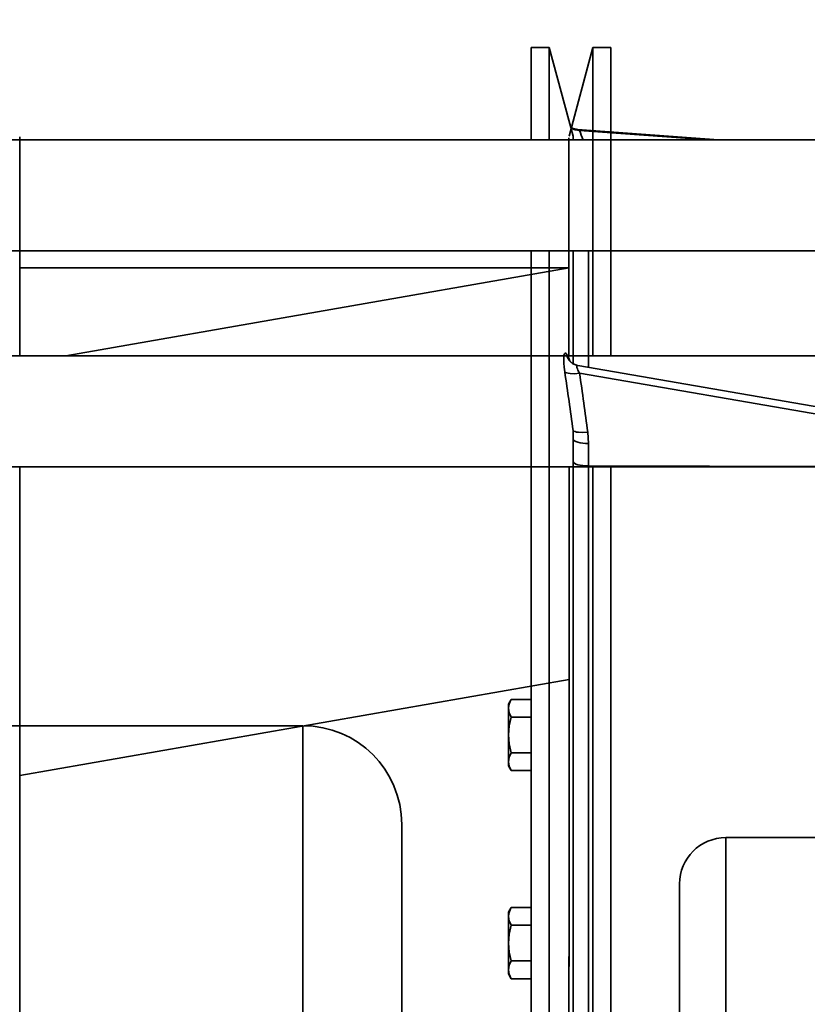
# Model space of a CAD drawing. Header units: millimetres. Extents: x -1465 to 393277, y -3788 to 454312.
# Tile 474 of 656: x 371212 to 371339, y 7681 to 7840. Entities that reach past the tile are written whole.
import ezdxf

# ---------------------------------------------------------------- set-up
doc = ezdxf.new("R2010")
doc.units = ezdxf.units.MM
doc.header["$XCLIPFRAME"] = 2
for name, color, linetype in [('AHU03-3-42843OBJ', 8, 'Continuous'), ('AHU03-3-4284DXF_CONTINUOUS_LINE', 8, 'Continuous'), ('AHU03-3-68635OBJ', 8, 'Continuous'), ('AHU03-3-7365DXF_CONTINUOUS_LINE', 8, 'Continuous'), ('EC-MTR_250-0_7OBJ', 8, 'Continuous'), ('EC-MTR_315-1DXF_CONTINUOUS_LINE', 8, 'Continuous'), ('HEX_HEAD_SCRDXF_CONTINUOUS_LINE', 8, 'Continuous'), ('Impeller', 8, 'Continuous')]:
    doc.layers.add(name, color=color, linetype=linetype)
picture_1 = doc.add_image_def('image2.bmp', size_in_pixel=(2333, 386))

msp = doc.modelspace()

# ---------------------------------------------------------------- linework, layer by layer
at = {"layer": 'AHU03-3-42843OBJ', "color": 8, "linetype": 'Continuous', "lineweight": 35, "ltscale": 100}
for p, q in [((371300.75, 7800.1), (371219.22, 7785.85)), ((371300.75, 7733.37), (371211.75, 7717.77))]:
    msp.add_line(p, q, dxfattribs=at)
at = {"layer": 'AHU03-3-4284DXF_CONTINUOUS_LINE', "color": 8, "linetype": 'Continuous', "lineweight": 35, "ltscale": 100}
for p, q in [((371294.62, 7835.85), (371294.62, 7820.85)), ((371294.62, 7835.85), (371297.54, 7835.85)), ((371301.39, 7821.47), (371297.54, 7835.85)), ((371297.54, 7835.85), (371297.54, 7820.85)), ((371302.13, 7822.54), (371324.97, 7820.85)), ((371301.39, 7820.85), (371301.39, 7821.47)), ((371301.42, 7821.21), (371301.42, 7820.85)), ((371302.45, 7822.39), (371323.3, 7820.85)), ((371294.62, 7802.85), (371294.62, 7510.85)), ((371297.54, 7802.85), (371297.54, 7510.85)), ((371301.39, 7784.55), (371301.39, 7802.85)), ((371301.42, 7802.85), (371301.42, 7784.53)), ((371303.9, 7783.98), (371303.9, 7802.85)), ((371300.34, 7786.11), (371300.34, 7786.11)), ((371300.82, 7785.02), (371300.82, 7785.02)), ((371300.82, 7785.02), (371300.82, 7785.02)), ((371300.82, 7785.02), (371300.84, 7785)), ((371300.84, 7785), (371300.84, 7785)), ((371300.84, 7785), (371300.86, 7784.98)), ((371300.88, 7785.02), (371300.88, 7785.02)), ((371300.88, 7785.02), (371300.88, 7785.02)), ((371300.88, 7785.02), (371300.89, 7785)), ((371302.14, 7784.28), (371390.42, 7769.01)), ((371302.45, 7783.01), (371387.76, 7768.23)), ((371301.39, 7653.45), (371301.39, 7773.72)), ((371301.42, 7653.03), (371301.42, 7772.34)), ((371303.9, 7659.7), (371303.9, 7771.62)), ((371303.9, 7767.97), (371387.42, 7767.76))]:
    msp.add_line(p, q, dxfattribs=at)
at = {"layer": 'AHU03-3-4284DXF_CONTINUOUS_LINE', "color": 8, "linetype": 'Continuous', "lineweight": 35, "ltscale": 100, "flags": 128}
for points in [[(371301.01, 7822.9), (371301.06, 7822.87), (371301.13, 7822.83), (371301.21, 7822.79), (371301.28, 7822.76), (371301.36, 7822.72), (371301.45, 7822.69), (371301.53, 7822.66), (371301.62, 7822.63), (371301.71, 7822.61), (371301.8, 7822.59), (371301.9, 7822.57), (371301.99, 7822.55), (371302.09, 7822.54), (371302.13, 7822.54)], [(371301.05, 7822.74), (371301.72, 7822.47), (371302.45, 7822.39)], [(371302.45, 7822.39), (371302.27, 7822.5), (371302.13, 7822.54)], [(371300.06, 7783.25), (371299.96, 7783.99), (371299.9, 7784.66), (371299.88, 7785.24), (371299.88, 7785.49), (371299.9, 7785.71), (371299.92, 7785.89), (371299.95, 7786.04), (371300, 7786.15), (371300.05, 7786.22), (371300.11, 7786.25), (371300.18, 7786.24), (371300.26, 7786.19), (371300.34, 7786.11)], [(371300.34, 7786.11), (371300.46, 7785.95), (371300.58, 7785.73), (371300.84, 7785.15)], [(371300.34, 7786.11), (371300.48, 7785.59), (371300.74, 7785.13)], [(371300.34, 7786.11), (371300.49, 7785.59), (371300.74, 7785.12)], [(371300.75, 7785.11), (371300.75, 7785.12), (371300.76, 7785.11), (371300.76, 7785.1), (371300.77, 7785.08), (371300.79, 7785.07), (371300.81, 7785.04), (371300.83, 7785.02)], [(371300.86, 7784.98), (371300.89, 7784.95), (371300.92, 7784.91), (371300.96, 7784.87), (371301.01, 7784.82), (371301.06, 7784.78), (371301.12, 7784.73), (371301.18, 7784.68), (371301.25, 7784.64), (371301.32, 7784.59), (371301.4, 7784.54), (371301.48, 7784.5), (371301.57, 7784.46), (371301.66, 7784.42), (371301.76, 7784.38), (371301.86, 7784.35), (371301.97, 7784.32), (371302.08, 7784.29), (371302.14, 7784.28)], [(371302.45, 7783.01), (371302.31, 7783.26), (371302.19, 7783.49), (371302.1, 7783.72), (371302.03, 7783.92), (371302, 7784.09), (371301.99, 7784.15), (371302, 7784.21), (371302.02, 7784.25), (371302.05, 7784.27), (371302.14, 7784.28)], [(371300.06, 7783.25), (371300.18, 7783.15), (371300.37, 7783.07), (371300.62, 7783.01), (371300.92, 7782.97), (371301.64, 7782.94), (371302.45, 7783.01)], [(371301.39, 7773.72), (371301.52, 7773.62), (371301.71, 7773.54), (371301.96, 7773.47), (371302.26, 7773.43), (371302.97, 7773.4), (371303.78, 7773.46)], [(371303.9, 7771.62), (371303.78, 7773.46)], [(371301.42, 7772.34), (371301.44, 7772.27), (371301.47, 7772.2), (371301.53, 7772.13), (371301.61, 7772.07), (371301.84, 7771.94), (371302.15, 7771.83), (371302.52, 7771.74), (371302.95, 7771.68), (371303.42, 7771.63), (371303.9, 7771.62)], [(371301.42, 7768.69), (371301.44, 7768.62), (371301.47, 7768.55), (371301.53, 7768.48), (371301.61, 7768.42), (371301.84, 7768.29), (371302.15, 7768.18), (371302.52, 7768.09), (371302.95, 7768.03), (371303.42, 7767.98), (371303.9, 7767.97)]]:
    msp.add_lwpolyline(points, dxfattribs=at)
at = {"layer": 'AHU03-3-4284DXF_CONTINUOUS_LINE', "color": 8, "linetype": 'Continuous', "lineweight": 35, "ltscale": 100}
for centre, radius, start, end in [((371300.42, 7821.21), 1, 0, 15), ((371168.6, 7772.08), 142.99, 19.9424, 20.6035), ((371302.54, 7786.43), 2.22, 215.8083, 217.8418), ((371302.54, 7786.42), 2.22, 215.8086, 217.5703), ((371302.54, 7786.42), 2.22, 217.5703, 219.0823), ((371302.54, 7786.43), 2.22, 217.8417, 219.8614), ((371302.54, 7786.42), 2.22, 219.2408, 219.8639), ((371291.14, 7781.35), 10.41, 20.6323, 21.3659), ((371289.9, 7780.89), 11.74, 20.0257, 20.5316), ((370523.44, 7669.57), 784.89, 7.62536, 8.32795), ((370524.56, 7669.4), 786.14, 7.60625, 8.30938), ((371274.45, 7772.37), 26.97, 359.951, 2.8807)]:
    msp.add_arc(centre, radius, start, end, dxfattribs=at)
at = {"layer": 'AHU03-3-68635OBJ', "color": 8, "linetype": 'Continuous', "lineweight": 35, "ltscale": 100}
for p, q in [((371172.17, 7785.85), (371401.64, 7785.85)), ((371172.17, 7767.85), (371401.64, 7767.85))]:
    msp.add_line(p, q, dxfattribs=at)
at = {"layer": 'AHU03-3-7365DXF_CONTINUOUS_LINE', "color": 8, "linetype": 'Continuous', "lineweight": 35, "ltscale": 100}
for p, q in [((371449.82, 7820.85), (371169.12, 7820.85)), ((371449.82, 7802.85), (371169.12, 7802.85))]:
    msp.add_line(p, q, dxfattribs=at)
at = {"layer": 'EC-MTR_250-0_7OBJ', "color": 8, "linetype": 'Continuous', "lineweight": 35, "ltscale": 100}
for p, q in [((371326.14, 7606), (371326.14, 7707.7)), ((371384.64, 7707.7), (371326.14, 7707.7)), ((371318.64, 7670.85), (371318.64, 7700.2))]:
    msp.add_line(p, q, dxfattribs=at)
msp.add_arc((371326.14, 7700.2), 7.5, 90, 180, dxfattribs=at)
at = {"layer": 'EC-MTR_315-1DXF_CONTINUOUS_LINE', "color": 8, "linetype": 'Continuous', "lineweight": 35, "ltscale": 100}
for p, q in [((371257.62, 7725.85), (371188.62, 7725.85)), ((371257.62, 7587.85), (371257.62, 7725.85)), ((371273.62, 7603.85), (371273.62, 7709.85))]:
    msp.add_line(p, q, dxfattribs=at)
msp.add_arc((371257.62, 7709.85), 16, 0, 90, dxfattribs=at)
at = {"layer": 'HEX_HEAD_SCRDXF_CONTINUOUS_LINE', "color": 8, "linetype": 'Continuous', "lineweight": 35, "ltscale": 100}
for p, q in [((371291.37, 7730.12), (371290.92, 7729.35)), ((371294.62, 7730.12), (371291.37, 7730.12)), ((371290.92, 7729.35), (371290.92, 7719.35)), ((371294.62, 7727.23), (371291.37, 7727.23)), ((371294.62, 7721.46), (371291.37, 7721.46)), ((371291.37, 7718.57), (371290.92, 7719.35)), ((371294.62, 7718.57), (371291.37, 7718.57)), ((371291.37, 7696.37), (371290.92, 7695.6)), ((371294.62, 7696.37), (371291.37, 7696.37)), ((371290.92, 7695.6), (371290.92, 7685.6)), ((371294.62, 7693.48), (371291.37, 7693.48)), ((371294.62, 7687.71), (371291.37, 7687.71)), ((371291.37, 7684.82), (371290.92, 7685.6)), ((371294.62, 7684.82), (371291.37, 7684.82))]:
    msp.add_line(p, q, dxfattribs=at)
at = {"layer": 'HEX_HEAD_SCRDXF_CONTINUOUS_LINE', "color": 8, "linetype": 'Continuous', "lineweight": 35, "ltscale": 100, "flags": 128}
for points in [[(371291.37, 7730.12), (371291.26, 7729.92), (371291.02, 7729.32)], [(371291.02, 7729.32), (371290.98, 7729.16), (371290.92, 7728.68)], [(371290.92, 7728.68), (371290.96, 7728.31), (371291.05, 7727.95), (371291.37, 7727.23)], [(371291.37, 7727.23), (371291.05, 7725.81), (371290.92, 7724.35)], [(371290.92, 7724.35), (371291.05, 7722.89), (371291.37, 7721.46)], [(371291.37, 7721.46), (371291.05, 7720.75), (371290.96, 7720.38), (371290.92, 7720.02)], [(371290.92, 7720.02), (371290.96, 7719.65), (371291.05, 7719.29), (371291.37, 7718.57)], [(371291.37, 7696.37), (371291.26, 7696.17), (371291.02, 7695.57)], [(371291.02, 7695.57), (371290.98, 7695.41), (371290.92, 7694.93)], [(371290.92, 7694.93), (371290.96, 7694.56), (371291.05, 7694.2), (371291.37, 7693.48)], [(371291.37, 7693.48), (371291.05, 7692.06), (371290.92, 7690.6)], [(371290.92, 7690.6), (371291.05, 7689.14), (371291.37, 7687.71)], [(371291.37, 7687.71), (371291.05, 7687), (371290.96, 7686.63), (371290.92, 7686.27)], [(371290.92, 7686.27), (371290.96, 7685.9), (371291.05, 7685.54), (371291.37, 7684.82)]]:
    msp.add_lwpolyline(points, dxfattribs=at)
at = {"layer": 'Impeller', "color": 8, "linetype": 'Continuous', "lineweight": 35, "ltscale": 100}
for p, q in [((371300.75, 7821.47), (371304.6, 7835.85)), ((371307.52, 7835.85), (371304.6, 7835.85)), ((371304.6, 7785.85), (371304.6, 7835.85)), ((371307.52, 7785.85), (371307.52, 7835.85)), ((371211.72, 7821.35), (371211.72, 7785.85)), ((371300.72, 7785.85), (371300.72, 7821.21)), ((371211.72, 7800.1), (371300.75, 7800.1)), ((371211.72, 7767.85), (371211.72, 7736.67)), ((371300.75, 7767.85), (371300.75, 7686.8)), ((371304.6, 7545.85), (371304.6, 7767.85)), ((371307.52, 7545.85), (371307.52, 7767.85)), ((371211.72, 7736.67), (371211.72, 7545.85)), ((371300.72, 7688.42), (371300.75, 7545.85))]:
    msp.add_line(p, q, dxfattribs=at)

# ---------------------------------------------------------------- pictures from other files: only their frames are drawn
at = {"color": 8, "lineweight": 13}
image = msp.add_image(picture_1, insert=(370143.58, 7164.06), size_in_units=(5943.45, 983.7), dxfattribs=at)
image.set_boundary_path([(-0.5, -0.5), (2332.5, 385.5)])

doc.saveas('drawing.dxf')
